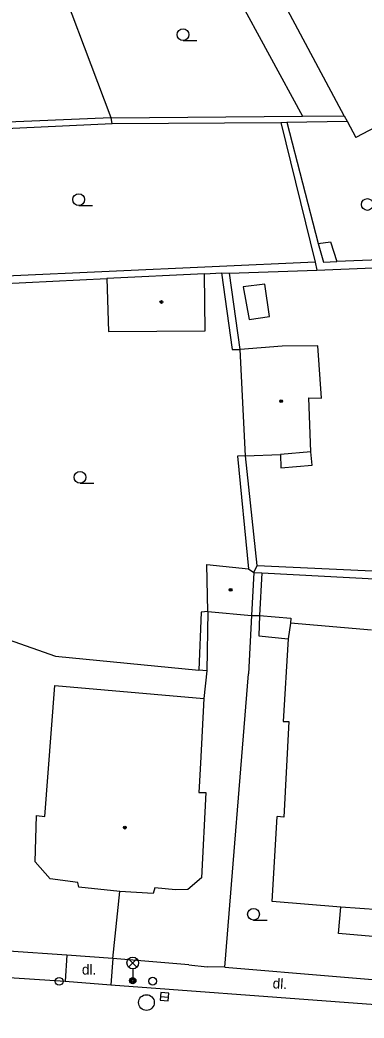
# Model space of a CAD drawing. Extents: x -600309 to -598967, y -1161267 to -1160292.
# Drawn here: x -599032.4 to -599010.5, y -1160929.2 to -1160865.5 of the extents above; entities that cross this region are included whole.
import ezdxf

# ---------------------------------------------------------------- set-up
doc = ezdxf.new("R2010")
doc.units = 0
for name, color, linetype in [('Level 10', 7, 'Continuous'), ('Level 11', 7, 'Continuous'), ('Level 27', 7, 'Continuous'), ('Level 28', 7, 'Continuous'), ('Level 33', 7, 'Continuous'), ('Level 36', 7, 'Continuous'), ('Level 39', 7, 'Continuous'), ('Level 40', 7, 'Continuous'), ('Level 5', 7, 'Continuous'), ('Level 51', 7, 'Continuous'), ('Level 52', 7, 'Continuous'), ('Level 54', 7, 'Continuous'), ('Level 7', 7, 'Continuous'), ('Level 8', 7, 'Continuous')]:
    doc.layers.add(name, color=color, linetype=linetype)

msp = doc.modelspace()

# ---------------------------------------------------------------- linework, layer by layer
at = {"layer": 'Level 10'}
for points in [[(-599037.01, -1160926.33), (-599029.53, -1160926.81)], [(-599029.53, -1160926.81), (-599026.62, -1160927.06)], [(-599026.62, -1160927.06), (-598998.04, -1160929.17)]]:
    msp.add_lwpolyline(points, dxfattribs=at)
at = {"layer": 'Level 11'}
for points in [[(-599021.56, -1160860.71), (-599019.34, -1160864.46), (-599018.62, -1160863.91), (-599014.41, -1160871.65)], [(-599020.51, -1160907.02), (-599020.69, -1160908.8)], [(-599026.5, -1160925.37), (-599026.04, -1160921.1)], [(-599029.42, -1160925.17), (-599029.53, -1160926.81)], [(-599026.5, -1160925.37), (-599026.62, -1160927.06)]]:
    msp.add_lwpolyline(points, dxfattribs=at)
at = {"layer": 'Level 27'}
msp.add_line((-599023.4492, -1160927.7901), (-599022.9508, -1160927.8299), dxfattribs=at)
msp.add_lwpolyline([(-599023.4691, -1160928.0393), (-599022.9707, -1160928.0791), (-599022.9309, -1160927.5807), (-599023.4293, -1160927.5409)], close=True, dxfattribs=at)
msp.add_circle((-599024.35, -1160928.18), 0.5, dxfattribs=at)
at = {"layer": 'Level 28'}
for centre in [(-599029.9099, -1160926.83), (-599023.95, -1160926.82)]:
    msp.add_circle(centre, 0.25, dxfattribs=at)
at = {"layer": 'Level 33'}
for p, q in [((-599025.4849, -1160925.92), (-599024.9549, -1160925.39)), ((-599025.4849, -1160925.39), (-599024.9549, -1160925.92)), ((-599025.2199, -1160926.03), (-599025.2199, -1160926.78))]:
    msp.add_line(p, q, dxfattribs=at)
for centre, radius in [((-599025.2199, -1160925.655), 0.375), ((-599025.2199, -1160926.78), 0.2), ((-599025.2199, -1160926.78), 0.1445), ((-599025.2199, -1160926.78), 0.0876)]:
    msp.add_circle(centre, radius, dxfattribs=at)
at = {"layer": 'Level 36'}
for p, q in [((-599022.02, -1160866.835), (-599021.145, -1160866.835)), ((-599028.6599, -1160877.355), (-599027.7849, -1160877.355)), ((-599028.58, -1160895.065), (-599027.705, -1160895.065)), ((-599017.53, -1160922.925), (-599016.655, -1160922.925))]:
    msp.add_line(p, q, dxfattribs=at)
for centre in [(-599022.0201, -1160866.4599), (-599028.66, -1160876.9799), (-599010.2801, -1160877.2899), (-599028.5801, -1160894.6899), (-599017.5301, -1160922.5499)]:
    msp.add_circle(centre, 0.375, dxfattribs=at)
at = {"layer": 'Level 39'}
for centre, radius in [((-599023.4, -1160883.51), 0.09), ((-599023.4, -1160883.51), 0.0398), ((-599015.77, -1160889.83), 0.09), ((-599015.77, -1160889.83), 0.0398), ((-599018.99, -1160901.86), 0.09), ((-599018.99, -1160901.86), 0.0398), ((-599025.73, -1160917.03), 0.09), ((-599025.73, -1160917.03), 0.0398)]:
    msp.add_circle(centre, radius, dxfattribs=at)
at = {"layer": 'Level 5'}
for points in [[(-599011.75, -1160871.63), (-599017.49, -1160860.88)], [(-599011.75, -1160871.63), (-599011.57, -1160871.9699)], [(-599011.57, -1160871.9699), (-599011.01, -1160873.02)], [(-599008.9099, -1160871.92), (-599011.01, -1160873.02)], [(-599015.18, -1160904), (-599015.32, -1160904.99)], [(-599010.02, -1160904.44), (-599015.18, -1160904)], [(-599015.32, -1160904.99), (-599015.64, -1160910.26)], [(-599030.81, -1160916.31), (-599030.19, -1160907.9699)], [(-599030.19, -1160907.9699), (-599020.69, -1160908.8)], [(-599020.69, -1160908.8), (-599020.9, -1160912.9099)], [(-599015.64, -1160910.26), (-599015.28, -1160910.27)], [(-599015.28, -1160910.27), (-599015.59, -1160916.36)], [(-599020.9, -1160912.9099), (-599021, -1160914.43)], [(-599021, -1160914.43), (-599021.01, -1160914.78)], [(-599021.01, -1160914.78), (-599020.56, -1160914.79)], [(-599020.56, -1160914.79), (-599020.85, -1160920.24)], [(-599031.43, -1160919.21), (-599031.36, -1160916.26)], [(-599031.36, -1160916.26), (-599030.81, -1160916.31)], [(-599016.34, -1160921.74), (-599016.03, -1160916.32)], [(-599015.59, -1160916.36), (-599016.03, -1160916.32)], [(-599030.49, -1160920.3), (-599031.43, -1160919.21)], [(-599028.71, -1160920.52), (-599030.49, -1160920.3)], [(-599020.85, -1160920.24), (-599021.7199, -1160920.98)], [(-599028.65, -1160920.82), (-599028.71, -1160920.52)], [(-599026.04, -1160921.1), (-599028.65, -1160920.82)], [(-599023.82, -1160920.87), (-599023.92, -1160921.2199)], [(-599022.5, -1160921), (-599023.82, -1160920.87)], [(-599021.7199, -1160920.98), (-599022.5, -1160921)], [(-599023.92, -1160921.2199), (-599026.04, -1160921.1)], [(-599011.9699, -1160922.11), (-599016.34, -1160921.74)], [(-599012.11, -1160923.77), (-599011.9699, -1160922.11)], [(-599008.33, -1160922.36), (-599011.9699, -1160922.11)], [(-599008.46, -1160924.09), (-599012.11, -1160923.77)]]:
    msp.add_lwpolyline(points, dxfattribs=at)
at = {"layer": 'Level 51'}
for points in [[(-599026.6, -1160871.76), (-599030.78, -1160860.65)], [(-599026.53, -1160872.12), (-599026.6, -1160871.76)], [(-599026.53, -1160872.12), (-599015.8, -1160872.07)], [(-599015.8, -1160872.07), (-599015.4099, -1160872.04)], [(-599015.8, -1160872.07), (-599013.61, -1160880.98)], [(-599015.4099, -1160872.04), (-599011.57, -1160871.9699)], [(-599042.83, -1160872.89), (-599026.53, -1160872.12)], [(-599013.61, -1160880.98), (-599013.49, -1160881.49)], [(-599019.05, -1160881.68), (-599013.49, -1160881.49)], [(-599013.49, -1160881.49), (-599003.75, -1160881.07)], [(-599037.2199, -1160882.53), (-599026.88, -1160882.01)], [(-599020.6599, -1160881.71), (-599019.56, -1160881.65)], [(-599019.56, -1160881.65), (-599019.05, -1160881.68)], [(-599018.39, -1160886.54), (-599019.05, -1160881.68)], [(-599013.8, -1160893.92), (-599013.88, -1160893.07)], [(-599017.3, -1160900.32), (-599018.05, -1160893.32)], [(-599015.81, -1160893.23), (-599015.79, -1160894.09)], [(-599015.79, -1160894.09), (-599013.8, -1160893.92)], [(-599017.52, -1160900.75), (-599017.3, -1160900.32)], [(-599017.52, -1160900.75), (-599017.01, -1160900.78)], [(-599017.01, -1160900.78), (-599003.84, -1160901.49), (-599000.49, -1160901.67)], [(-599020.44, -1160903.25), (-599020.86, -1160903.28)], [(-599036.55, -1160903.85), (-599030.15, -1160906.1)], [(-599020.86, -1160903.28), (-599021.02, -1160906.99)], [(-599017.6599, -1160903.5), (-599017.85, -1160907.23)], [(-599030.15, -1160906.1), (-599021.02, -1160906.99)]]:
    msp.add_lwpolyline(points, dxfattribs=at)
at = {"layer": 'Level 52'}
for points in [[(-599020.6599, -1160881.71), (-599026.88, -1160882.01)], [(-599026.88, -1160882.01), (-599026.77, -1160885.4)], [(-599020.6, -1160885.35), (-599020.6599, -1160881.71)], [(-599026.77, -1160885.4), (-599020.6, -1160885.35)], [(-599015.7, -1160886.33), (-599018.39, -1160886.54)], [(-599018.05, -1160893.32), (-599018.39, -1160886.54)], [(-599013.44, -1160886.31), (-599015.7, -1160886.33)], [(-599013.21, -1160889.65), (-599013.44, -1160886.31)], [(-599014, -1160889.62), (-599013.21, -1160889.65)], [(-599013.88, -1160893.07), (-599014, -1160889.62)], [(-599013.88, -1160893.07), (-599015.81, -1160893.23)], [(-599018.05, -1160893.32), (-599015.81, -1160893.23)], [(-599020.51, -1160900.25), (-599017.85, -1160900.53)], [(-599020.44, -1160903.25), (-599020.51, -1160900.25)], [(-599017.85, -1160900.53), (-599017.52, -1160900.75)], [(-599017.52, -1160900.75), (-599017.6599, -1160903.5)], [(-599020.44, -1160903.25), (-599017.6599, -1160903.5)]]:
    msp.add_lwpolyline(points, dxfattribs=at)
at = {"layer": 'Level 54'}
for points in [[(-599026.6, -1160871.76), (-599046.32, -1160872.59)], [(-599026.6, -1160871.76), (-599014.41, -1160871.65), (-599011.75, -1160871.63)], [(-599015.4099, -1160872.04), (-599013.4099, -1160879.79)], [(-599013.4099, -1160879.79), (-599012.62, -1160879.67)], [(-599012.62, -1160879.67), (-599012.23, -1160880.93)], [(-599013.4099, -1160879.79), (-599013.08, -1160880.96)], [(-599013.61, -1160880.98), (-599039.86, -1160882.1599)], [(-599013.08, -1160880.96), (-599012.23, -1160880.93)], [(-599004.06, -1160880.6), (-599012.23, -1160880.93)], [(-599019.56, -1160881.65), (-599018.9, -1160886.53)], [(-599016.81, -1160882.38), (-599018.2, -1160882.55)], [(-599018.2, -1160882.55), (-599017.81, -1160884.62)], [(-599016.51, -1160884.44), (-599016.81, -1160882.38)], [(-599017.81, -1160884.62), (-599016.51, -1160884.44)], [(-599018.9, -1160886.53), (-599018.39, -1160886.54)], [(-599018.05, -1160893.32), (-599018.56, -1160893.34)], [(-599018.56, -1160893.34), (-599017.85, -1160900.53)], [(-599017.3, -1160900.32), (-598996.6599, -1160901.27)], [(-599017.01, -1160900.78), (-599017.14, -1160903.51)], [(-599020.44, -1160903.25), (-599020.51, -1160907.02)], [(-599017.6599, -1160903.5), (-599017.14, -1160903.51)], [(-599017.14, -1160903.51), (-599017.2, -1160904.79)], [(-599017.14, -1160903.51), (-599015.1599, -1160903.67)], [(-599015.1599, -1160903.67), (-599015.18, -1160904)], [(-599017.2, -1160904.79), (-599015.32, -1160904.99)], [(-599020.51, -1160907.02), (-599021.02, -1160906.99)]]:
    msp.add_lwpolyline(points, dxfattribs=at)
at = {"layer": 'Level 7'}
for points in [[(-599019.36, -1160925.93), (-599017.85, -1160907.23)], [(-599029.42, -1160925.17), (-599036.88, -1160924.6599)], [(-599026.5, -1160925.37), (-599029.42, -1160925.17)], [(-599021.64, -1160925.78), (-599026.5, -1160925.37)], [(-599019.36, -1160925.93), (-599020.49, -1160925.9099)], [(-599019.36, -1160925.93), (-599005.13, -1160927.12)]]:
    msp.add_lwpolyline(points, dxfattribs=at)
at = {"layer": 'Level 8'}
msp.add_lwpolyline([(-599021.64, -1160925.78), (-599020.49, -1160925.9099)], dxfattribs=at)

# ---------------------------------------------------------------- texts
at = {"layer": 'Level 40'}
msp.add_text('dl.', height=0.65, dxfattribs=at).set_placement((-599028.46, -1160926.4))
msp.add_text('dl.', height=0.65, rotation=356.23, dxfattribs=at).set_placement((-599016.33, -1160927.27))

doc.saveas('drawing.dxf')
